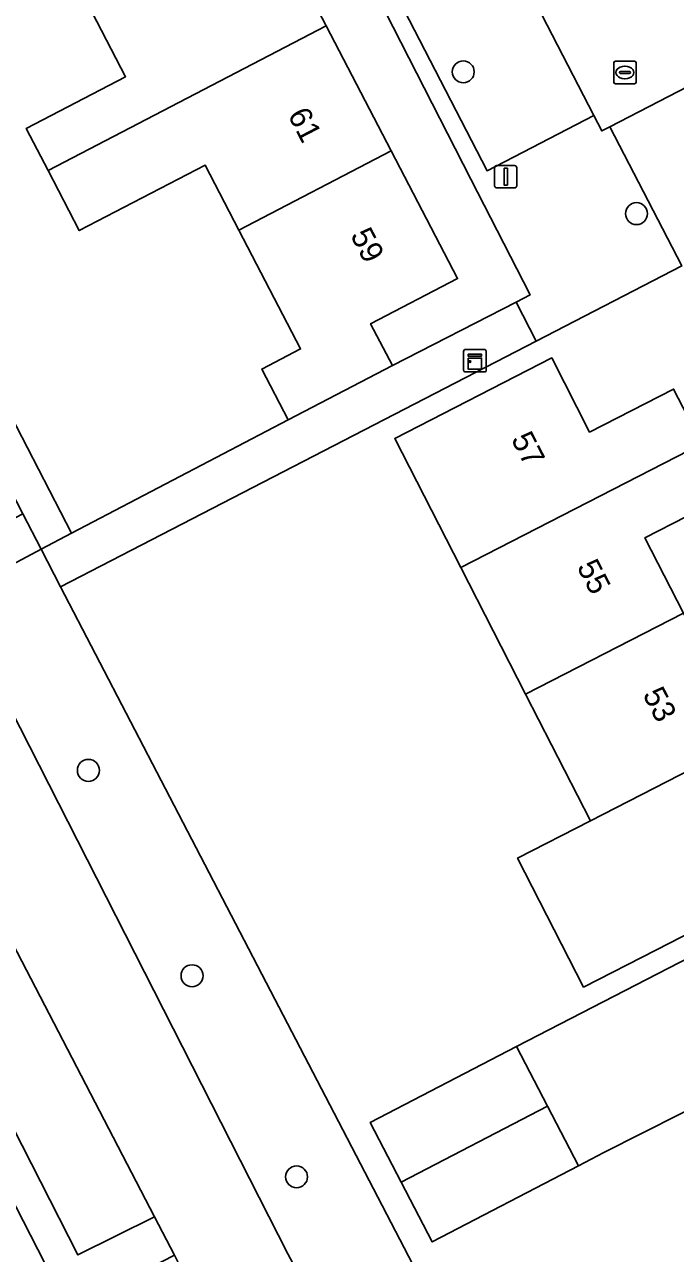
# Model space of a CAD drawing. Extents: x 158455 to 159797, y 387218 to 388672.
# Drawn here: x 159154.6 to 159183.6, y 387798.8 to 387853.5 of the extents above; entities that cross this region are included whole.
import ezdxf

# ---------------------------------------------------------------- set-up
doc = ezdxf.new("R2010")
doc.units = 0
for name, color, linetype in [('IMGEO_Boom', 7, 'Continuous'), ('IMGEO_Erf', 7, 'Continuous'), ('IMGEO_Fietspad_gesloten', 7, 'Continuous'), ('IMGEO_Groenvoorziening', 7, 'Continuous'), ('IMGEO_Kast', 7, 'Continuous'), ('IMGEO_Lichtmast', 7, 'Continuous'), ('IMGEO_Pand', 7, 'Continuous'), ('IMGEO_Pand_nummerreeks', 7, 'Continuous'), ('IMGEO_Parkeervlak_open', 7, 'Continuous'), ('IMGEO_Rijbaan_lokaal_open', 7, 'Continuous'), ('IMGEO_Rioolput', 7, 'Continuous'), ('IMGEO_Voetpad_open', 7, 'Continuous')]:
    doc.layers.add(name, color=color, linetype=linetype)

msp = doc.modelspace()

# ---------------------------------------------------------------- linework, layer by layer
at = {"layer": 'IMGEO_Boom'}
for centre in [(159174.157, 387851.399), (159181.873, 387845.088), (159157.466, 387820.302), (159162.081, 387811.161), (159166.735, 387802.211)]:
    msp.add_circle(centre, 0.489, dxfattribs=at)
at = {"layer": 'IMGEO_Erf'}
for points in [[(159146.296, 387856.298), (159148.572, 387851.936), (159146.542, 387850.877), (159147.429, 387849.174), (159145.928, 387848.392), (159151.428, 387837.759), (159152.778, 387838.458), (159156.71, 387830.857), (159166.354, 387835.914), (159165.183, 387838.167), (159166.911, 387839.065), (159164.165, 387844.348), (159162.66, 387847.245), (159157.061, 387844.335), (159155.671, 387847.012), (159154.699, 387848.882), (159159.122, 387851.18), (159157.196, 387854.886)], [(159183.884, 387842.763), (159177.399, 387839.413), (159156.222, 387828.474), (159165.575, 387810.485), (159168.211, 387805.415), (159184.183, 387774.695)], [(159183.833, 387805.014), (159180.418, 387803.292), (159179.292, 387802.699), (159172.776, 387799.317), (159171.397, 387801.973), (159170.017, 387804.631), (159176.533, 387808.013), (159196.339, 387818.215)]]:
    msp.add_lwpolyline(points, dxfattribs=at)
msp.add_lwpolyline([(159182.76, 387812.318), (159179.518, 387810.658), (159176.578, 387816.399), (159179.821, 387818.059), (159176.935, 387823.696), (159174.049, 387829.333), (159171.106, 387835.081), (159178.098, 387838.661), (159179.786, 387835.364), (159183.526, 387837.278), (159184.778, 387834.833), (159185.947, 387832.55), (159182.241, 387830.652), (159183.959, 387827.296), (159185.494, 387824.298), (159189.229, 387826.21), (159190.579, 387823.573), (159191.661, 387821.459), (159187.959, 387819.563), (159189.818, 387815.932)], close=True, dxfattribs=at)
at = {"layer": 'IMGEO_Fietspad_gesloten'}
msp.add_lwpolyline([(159122.088, 387884.38), (159118.274, 387882.287), (159123.298, 387872.418), (159125.25, 387868.582), (159138.689, 387842.381), (159140.744, 387838.345), (159142.468, 387834.978), (159160.411, 387800.428), (159161.298, 387798.72), (159161.45, 387798.427), (159170.209, 387780.879), (159174.688, 387783.205), (159166.352, 387798.789), (159151.43, 387828.052), (159150.589, 387829.666), (159141.895, 387846.356), (159141.306, 387847.487), (159125.534, 387877.765)], close=True, dxfattribs=at)
at = {"layer": 'IMGEO_Groenvoorziening'}
for points in [[(159142.468, 387834.978), (159139.309, 387833.422), (159141.242, 387829.632), (159156.997, 387798.734), (159160.411, 387800.428)], [(159168.211, 387805.415), (159165.575, 387810.485), (159156.222, 387828.474), (159155.364, 387830.151), (159151.43, 387828.052), (159166.352, 387798.789), (159174.688, 387783.205), (159179.097, 387774.642), (159180.332, 387772.474), (159182.97, 387773.838), (159183.28, 387773.325), (159184.384, 387773.922), (159184.071, 387774.634), (159184.183, 387774.695)]]:
    msp.add_lwpolyline(points, close=True, dxfattribs=at)
at = {"layer": 'IMGEO_Kast'}
for p, q in [((159174.176, 387838.115), (159174.176, 387838.956)), ((159174.176, 387838.956), (159174.176, 387838.115)), ((159174.251, 387839.04), (159175.092, 387839.04)), ((159175.092, 387839.04), (159174.251, 387839.04)), ((159175.176, 387838.965), (159175.176, 387838.124)), ((159175.176, 387838.124), (159175.176, 387838.965)), ((159175.101, 387838.04), (159174.26, 387838.04)), ((159174.26, 387838.04), (159175.101, 387838.04))]:
    msp.add_line(p, q, dxfattribs=at)
for points in [[(159174.371, 387838.83), (159174.971, 387838.83), (159174.971, 387838.745), (159174.371, 387838.745), (159174.371, 387838.83)], [(159174.371, 387838.655), (159174.971, 387838.655), (159174.971, 387838.166), (159174.371, 387838.166), (159174.371, 387838.655)]]:
    msp.add_lwpolyline(points, dxfattribs=at)
msp.add_circle((159174.455, 387838.504), 0.0377, dxfattribs=at)
for centre, start, end in [((159174.254, 387838.962), 92.4484, 184.2845), ((159174.254, 387838.962), 92.4484, 184.2845), ((159175.098, 387838.962), 2.4484, 94.2845), ((159175.098, 387838.962), 2.4484, 94.2845), ((159174.254, 387838.118), 182.4484, 274.2845), ((159174.254, 387838.118), 182.4484, 274.2845), ((159175.098, 387838.118), 272.4484, 4.2845), ((159175.098, 387838.118), 272.4484, 4.2845)]:
    msp.add_arc(centre, 0.0779, start, end, dxfattribs=at)
at = {"layer": 'IMGEO_Lichtmast'}
for p, q in [((159175.653, 387847.229), (159176.443, 387847.229)), ((159176.443, 387847.229), (159175.653, 387847.229)), ((159175.553, 387846.329), (159175.553, 387847.129)), ((159175.553, 387847.129), (159175.553, 387846.329)), ((159176.543, 387847.129), (159176.543, 387846.329)), ((159176.543, 387846.329), (159176.543, 387847.129)), ((159176.443, 387846.229), (159175.653, 387846.229)), ((159175.653, 387846.229), (159176.443, 387846.229))]:
    msp.add_line(p, q, dxfattribs=at)
msp.add_lwpolyline([(159175.973, 387847.104), (159176.123, 387847.104), (159176.123, 387846.354), (159175.973, 387846.354), (159175.973, 387847.104)], dxfattribs=at)
for centre, start, end in [((159175.653, 387847.129), 90, 180), ((159175.653, 387847.129), 90, 180), ((159176.443, 387847.129), 0, 90), ((159176.443, 387847.129), 360, 90), ((159175.653, 387846.329), 180, 270), ((159175.653, 387846.329), 180, 270), ((159176.443, 387846.329), 270, 0), ((159176.443, 387846.329), 270, 0)]:
    msp.add_arc(centre, 0.1, start, end, dxfattribs=at)
at = {"layer": 'IMGEO_Pand'}
for points in [[(159168.059, 387853.451), (159166.825, 387855.826), (159165.723, 387855.253), (159164.06, 387858.453), (159157.196, 387854.886), (159159.122, 387851.18), (159154.699, 387848.882), (159155.671, 387847.012)], [(159168.059, 387853.451), (159155.671, 387847.012), (159157.061, 387844.335), (159162.66, 387847.245), (159164.165, 387844.348), (159170.955, 387847.877)], [(159170.955, 387847.877), (159164.165, 387844.348), (159166.911, 387839.065), (159165.183, 387838.167), (159166.354, 387835.914), (159171, 387838.328), (159170.035, 387840.184), (159173.907, 387842.196)], [(159174.049, 387829.333), (159184.778, 387834.833), (159183.526, 387837.278), (159179.786, 387835.364), (159178.098, 387838.661), (159171.106, 387835.081)], [(159183.959, 387827.296), (159182.241, 387830.652), (159185.947, 387832.55), (159184.778, 387834.833), (159174.049, 387829.333), (159176.935, 387823.696)], [(159183.959, 387827.296), (159176.935, 387823.696), (159179.821, 387818.059), (159190.579, 387823.573), (159189.229, 387826.21), (159185.494, 387824.298)], [(159187.959, 387819.563), (159191.661, 387821.459), (159190.579, 387823.573), (159179.821, 387818.059), (159176.578, 387816.399), (159179.518, 387810.658), (159182.76, 387812.318), (159189.818, 387815.932)], [(159177.912, 387805.356), (159176.533, 387808.013), (159170.017, 387804.631), (159171.397, 387801.973)], [(159177.912, 387805.356), (159171.397, 387801.973), (159172.776, 387799.317), (159179.292, 387802.699)], [(159152.942, 387803.39), (159150.989, 387802.397), (159152.764, 387798.913), (159153.42, 387797.626), (159151.264, 387796.527), (159152.685, 387793.738), (159156.82, 387795.845)]]:
    msp.add_lwpolyline(points, close=True, dxfattribs=at)
at = {"layer": 'IMGEO_Parkeervlak_open'}
msp.add_lwpolyline([(159172.809, 387863.339), (159168.051, 387860.883), (159175.217, 387846.993), (159179.976, 387849.448)], close=True, dxfattribs=at)
at = {"layer": 'IMGEO_Rijbaan_lokaal_open'}
for points in [[(159145.729, 387907.23), (159122.997, 387903.298), (159120.055, 387902.761), (159116.477, 387902.109), (159116.824, 387900.464), (159121.398, 387901.284), (159121.698, 387899.706), (159150.699, 387904.721), (159160.266, 387886.356), (159155.484, 387883.835), (159174.5, 387846.623), (159177.134, 387841.469), (159176.512, 387841.15), (159177.399, 387839.413), (159183.884, 387842.763), (159180.682, 387848.954), (159180.326, 387848.77), (159179.976, 387849.448), (159175.217, 387846.993), (159168.051, 387860.883), (159172.809, 387863.339), (159170.45, 387867.911)], [(159164.538, 387890.533), (159163.263, 387892.918), (159158.79, 387890.628), (159161.853, 387884.646), (159166.778, 387875.029), (159170.45, 387867.911), (159172.809, 387863.339), (159179.976, 387849.448), (159180.326, 387848.77), (159180.682, 387848.954), (159185.473, 387851.432), (159189.925, 387853.735), (159187.648, 387858.23)], [(159185.473, 387851.432), (159180.682, 387848.954), (159183.884, 387842.763)]]:
    msp.add_lwpolyline(points, dxfattribs=at)
for points in [[(159141.242, 387829.632), (159139.958, 387828.977), (159141.481, 387825.985), (159143.159, 387822.686), (159144.939, 387819.187), (159146.317, 387816.36), (159148.041, 387813.027), (159149.795, 387809.636), (159151.202, 387806.775), (159152.942, 387803.39), (159156.82, 387795.845), (159156.896, 387795.699), (159152.668, 387793.577), (159153.684, 387791.8), (159158.684, 387794.4), (159159.157, 387794.646), (159157.912, 387796.995), (159161.298, 387798.72), (159160.411, 387800.428), (159156.997, 387798.734)], [(159179.292, 387802.699), (159180.418, 387803.292), (159183.833, 387805.014), (159185.897, 387806.055), (159188.293, 387807.264), (159195.076, 387810.684), (159194.107, 387812.605), (159196.119, 387813.62), (159198.361, 387814.751), (159196.339, 387818.215), (159176.533, 387808.013), (159177.912, 387805.356)]]:
    msp.add_lwpolyline(points, close=True, dxfattribs=at)
at = {"layer": 'IMGEO_Rioolput'}
for p, q in [((159180.857, 387850.944), (159180.857, 387851.796)), ((159180.932, 387851.87), (159181.784, 387851.87)), ((159181.345, 387851.65), (159181.37, 387851.65)), ((159181.858, 387851.796), (159181.858, 387850.944)), ((159181.116, 387851.364), (159181.116, 387851.376)), ((159181.554, 387851.327), (159181.156, 387851.327)), ((159181.159, 387851.413), (159181.557, 387851.413)), ((159181.368, 387851.09), (159181.343, 387851.09)), ((159181.6, 387851.376), (159181.6, 387851.364)), ((159181.784, 387850.87), (159180.932, 387850.87))]:
    msp.add_line(p, q, dxfattribs=at)
for points in [[(159180.857, 387850.944), (159180.857, 387851.796)], [(159180.932, 387851.87), (159181.784, 387851.87)], [(159181.858, 387851.796), (159181.858, 387850.944)], [(159181.784, 387850.87), (159180.932, 387850.87)]]:
    msp.add_lwpolyline(points, dxfattribs=at)
for centre, radius, start, end in [((159180.934, 387851.794), 0.0765, 91.552, 178.448), ((159180.934, 387851.794), 0.0765, 91.552, 178.448), ((159181.782, 387851.794), 0.0765, 1.552, 88.448), ((159181.782, 387851.794), 0.0765, 1.552, 88.448), ((159181.156, 387851.373), 0.0403, 85.8775, 175.7526), ((159181.153, 387851.363), 0.0366, 178.938, 274.7102), ((159181.557, 387851.37), 0.043, 264.8664, 352.4533), ((159181.561, 387851.375), 0.0386, 1.7309, 96.639), ((159180.934, 387850.946), 0.0765, 181.552, 268.448), ((159180.934, 387850.946), 0.0765, 181.552, 268.448), ((159181.782, 387850.946), 0.0765, 271.552, 358.448), ((159181.782, 387850.946), 0.0765, 271.552, 358.448)]:
    msp.add_arc(centre, radius, start, end, dxfattribs=at)
for centre, major_axis, ratio, start_param, end_param in [((159181.344, 387851.37), (-0.387, 0.002), 0.722429, 4.712389, 7.853982), ((159181.369, 387851.37), (-0.39, 0.002), 0.717154, 1.570796, 4.712389)]:
    msp.add_ellipse(centre, major_axis=major_axis, ratio=ratio, start_param=start_param, end_param=end_param, dxfattribs=at)
at = {"layer": 'IMGEO_Voetpad_open'}
msp.add_lwpolyline([(159166.825, 387855.826), (159168.059, 387853.451), (159170.955, 387847.877), (159173.907, 387842.196), (159170.035, 387840.184), (159171, 387838.328), (159176.512, 387841.15), (159177.134, 387841.469), (159174.5, 387846.623), (159155.484, 387883.835)], dxfattribs=at)
for points in [[(159177.399, 387839.413), (159176.512, 387841.15), (159171, 387838.328), (159166.354, 387835.914), (159156.71, 387830.857), (159155.364, 387830.151), (159156.222, 387828.474)], [(159152.778, 387838.458), (159151.428, 387837.759), (159154.548, 387831.728), (159155.364, 387830.151), (159156.71, 387830.857)], [(159150.589, 387829.666), (159151.43, 387828.052), (159155.364, 387830.151), (159154.548, 387831.728)]]:
    msp.add_lwpolyline(points, close=True, dxfattribs=at)

# ---------------------------------------------------------------- texts
at = {"layer": 'IMGEO_Pand_nummerreeks'}
for s, rotation, p in [('61', 297.4559, (159166.326, 387849.482)), ('59', 297.4559, (159169.111, 387844.128)), ('57', 297.2775, (159176.268, 387835.052)), ('55', 297.2775, (159179.198, 387829.37)), ('53', 297.2775, (159182.128, 387823.687))]:
    msp.add_text(s, height=1, rotation=rotation, dxfattribs=at).set_placement(p)

doc.saveas('drawing.dxf')
